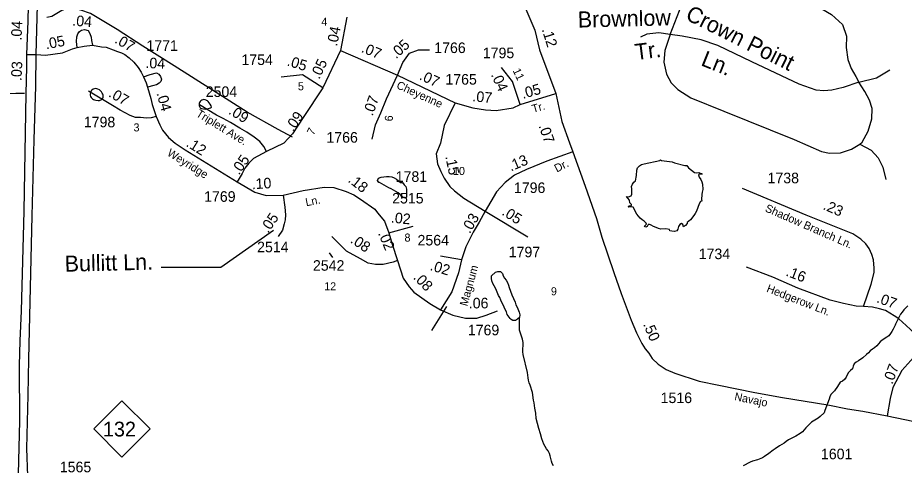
# Model space of a CAD drawing. Extents: x 2290055 to 2389491, y 66597 to 237875.
# Drawn here: x 2335214 to 2340457, y 150018 to 152666 of the extents above; entities that cross this region are included whole.
import ezdxf

# ---------------------------------------------------------------- set-up
doc = ezdxf.new("R2010")
doc.units = 0
for name, color, linetype in [('Exist Hydrographic Creek Single Shore', 7, 'Continuous'), ('Exist Hydrographic Pond Under 1500 Sq Ft', 7, 'Continuous'), ('Exist Road Non-System Type 51', 7, 'Continuous'), ('Exist Road Non-System Type 51 Label', 7, 'Continuous'), ('Exist Road Primary NC Service Mileage Hundredths English Label', 7, 'Continuous'), ('Exist Road Primary NC Shield CELL', 7, 'Continuous'), ('Exist Road Primary NC Shield Number Label', 7, 'Continuous'), ('Exist Road Primary NC UnDivided 4 Lane Attributed', 7, 'Continuous'), ('Exist Road Secondary Mileage Hundredths English Label', 7, 'Continuous'), ('Exist Road Secondary Type 51 Attributed', 7, 'Continuous'), ('Exist Road Secondary Type 51 Label', 7, 'Continuous'), ('Exist Road Secondary Type 51 Number Label', 7, 'Continuous')]:
    doc.layers.add(name, color=color, linetype=linetype)

msp = doc.modelspace()

# ---------------------------------------------------------------- linework, layer by layer
at = {"layer": 'Exist Hydrographic Creek Single Shore'}
msp.add_line((2340406, 150850.7), (2340433, 150905.6), dxfattribs=at)
for points in [[(2340478, 150961.2), (2340454, 150937), (2340445.2, 150923.6), (2340435.7, 150911), (2340433, 150905.6)], [(2338382.7, 150013.6), (2338375.7, 150027.4), (2338371, 150042.6), (2338364, 150073.5), (2338359, 150088.1), (2338351, 150102.6), (2338342.2, 150115), (2338325.7, 150143.4), (2338319.2, 150157.8), (2338314, 150173.3), (2338305.5, 150204.3), (2338296.2, 150234.3), (2338280.7, 150294.3), (2338279, 150326.2), (2338272.2, 150356.5), (2338270, 150371.4), (2338269, 150386.5), (2338265.5, 150402), (2338258.2, 150447.6), (2338245, 150492), (2338239, 150505.8), (2338235.2, 150520.4), (2338232.2, 150535.1), (2338231, 150550.2), (2338228.5, 150566.2), (2338203.5, 150673.6), (2338201.5, 150689), (2338202.8, 150744), (2338199.4, 150764.2), (2338181.5, 150817.9), (2338181, 150892.7)], [(2340406, 150850.7), (2340392.2, 150822.9), (2340383.2, 150809.8), (2340375.5, 150796.6), (2340366, 150784.5), (2340353.5, 150775.5), (2340327, 150758.2), (2340314.5, 150747.9), (2340304, 150736.7), (2340294, 150724.3), (2340282, 150713.5), (2340268.7, 150705.5), (2340256.2, 150694.9), (2340246.5, 150682.8), (2340234.2, 150673.6), (2340211.2, 150653.3), (2340186.5, 150635.5), (2340172.7, 150627.6), (2340161.2, 150617.3), (2340154.2, 150603.5), (2340150.2, 150588.2), (2340138.5, 150577.9), (2340127.5, 150566.4), (2340120.2, 150553.2), (2340114, 150538.9), (2340104.5, 150525.8), (2340092.7, 150515.3), (2340079, 150509.3), (2340062.7, 150483.7), (2340044.5, 150458.7), (2340034, 150447.9), (2340023.7, 150435.8), (2340016.2, 150422.6), (2340012.7, 150409.4)], [(2340012.7, 150409.4), (2339987, 150342.7), (2339982.5, 150327.9), (2339960.5, 150305.6), (2339947.5, 150296.3), (2339908.2, 150272.6), (2339876, 150239), (2339855.2, 150215.8), (2339842.2, 150206.3), (2339816.2, 150190.2), (2339772.7, 150167.9), (2339758.7, 150158.8), (2339747, 150148.4), (2339720, 150132.3), (2339694, 150115.4), (2339681.5, 150106.4), (2339657.2, 150087.1), (2339631.5, 150068.8), (2339618.2, 150060.9), (2339589.5, 150049.9), (2339560, 150041.4), (2339545.5, 150035.4), (2339504.2, 150013.4)]]:
    msp.add_lwpolyline(points, dxfattribs=at)
at = {"layer": 'Exist Hydrographic Pond Under 1500 Sq Ft'}
for points in [[(2339098.7, 151400.9), (2339083.5, 151402.7), (2339070, 151405.4), (2339068.5, 151413.6), (2339048, 151417.2), (2339017.7, 151415), (2339003, 151418.6), (2338989, 151425.3), (2338974, 151430.3), (2338961, 151438.7), (2338946.5, 151444.3), (2338940.2, 151438.3), (2338937.2, 151430.1), (2338929.7, 151426.1), (2338920.7, 151430), (2338922.2, 151434.7), (2338933.5, 151445.2), (2338930.2, 151450.8), (2338919.2, 151461.4), (2338906.5, 151470.6), (2338895, 151480.4), (2338884.7, 151491.5), (2338875.7, 151504), (2338853, 151545.5), (2338843, 151547.4), (2338828, 151544.8), (2338824.7, 151549.4), (2338830.5, 151552.8), (2338844, 151555.6), (2338844.2, 151561.4), (2338834.2, 151571.6), (2338832.2, 151587.2), (2338821.7, 151597.9), (2338815.5, 151607.6), (2338826.7, 151606.9), (2338841.5, 151612), (2338846, 151622.8), (2338846, 151653.2), (2338845, 151667.3), (2338850.5, 151681.4), (2338858, 151693.7), (2338867, 151701.8), (2338873, 151732.2), (2338875, 151763.1), (2338880, 151777.3), (2338890.7, 151788.7), (2338904, 151796.7), (2338919.2, 151801.6), (2339011, 151822), (2339015.2, 151825.9), (2339021.7, 151821.3), (2339068.7, 151815.5), (2339083.7, 151812.4), (2339098.5, 151807.8), (2339159.2, 151792.2), (2339171.2, 151790.6), (2339180.7, 151778.3), (2339217, 151750.6), (2339229.5, 151748.3), (2339242.2, 151750.6), (2339249.2, 151745.6), (2339260.5, 151743.6), (2339262, 151740.8), (2339247, 151740.2), (2339240, 151736.4), (2339244, 151721.9), (2339253.2, 151708.7), (2339261, 151695.5), (2339264.2, 151680.3), (2339265.7, 151649.7), (2339262.5, 151634.3), (2339260.5, 151619), (2339258.7, 151589.4), (2339259.7, 151580.1), (2339251.5, 151578.1), (2339244.2, 151564.6), (2339227.5, 151522), (2339220.7, 151508.3), (2339212.5, 151495), (2339193.7, 151470.5), (2339172.7, 151454.5), (2339173.2, 151447.6), (2339163.2, 151435.9), (2339152, 151428), (2339147, 151443), (2339140.2, 151449.2), (2339130, 151443.1), (2339121.2, 151430.7), (2339118.5, 151415.6), (2339113, 151405.7), (2339098.7, 151400.9)], [(2337508.5, 151597.5), (2337499.5, 151599.3), (2337486.7, 151608.5), (2337476, 151620), (2337463.5, 151629.7), (2337450.7, 151638.2), (2337436.2, 151645), (2337423, 151653.4), (2337408.7, 151659.6), (2337381.2, 151675.7), (2337366.7, 151682.6), (2337353.2, 151690.6), (2337349.7, 151690.6), (2337342.5, 151702.3), (2337348.5, 151716), (2337363.5, 151722.2), (2337395.5, 151726.6), (2337411, 151726.4), (2337426.7, 151724.4), (2337441.2, 151718.5), (2337453.7, 151710), (2337478, 151691.5), (2337489, 151690.3), (2337499.2, 151678.1), (2337510.5, 151667.7), (2337513, 151652.4), (2337513.5, 151637.1), (2337512.7, 151606.7), (2337508.5, 151597.5)], [(2338157.3, 150874.1), (2338142, 150875), (2338132.3, 150881.1), (2338127.5, 150885.6), (2338108.5, 150910.5), (2338104.5, 150924.9), (2338097.3, 150939), (2338084.3, 150967.6), (2338076.8, 150981.3), (2338070.5, 150995.2), (2338065.5, 151009.6), (2338058.3, 151023.2), (2338045, 151051.4), (2338039.3, 151066.4), (2338024, 151093.5), (2338018.3, 151108.1), (2338015.5, 151123.5), (2338016, 151139.1), (2338039.8, 151159.8), (2338054, 151163.7), (2338069, 151163.6), (2338080.3, 151152.7), (2338086, 151138.6), (2338093, 151124.7), (2338102.5, 151112.7), (2338110, 151099.1), (2338116.3, 151084.2), (2338120.5, 151069.5), (2338136.8, 151025.4), (2338155.5, 150982.7), (2338160.8, 150967), (2338168, 150952.5), (2338179.5, 150923.3), (2338184, 150908.2), (2338181, 150892.7), (2338170.8, 150881.6), (2338157.3, 150874.1)]]:
    msp.add_lwpolyline(points, dxfattribs=at)
at = {"layer": 'Exist Road Non-System Type 51'}
for points in [[(2339073.5, 152567), (2339155.8, 152781.6), (2339201.9, 152928.8)], [(2339516.1, 152901.3), (2339713.1, 152829), (2339842.8, 152774.1), (2339970, 152719.2), (2340027.3, 152684.2), (2340090.9, 152626.9), (2340115.9, 152557), (2340113.4, 152489.6), (2340123.3, 152419.8), (2340143.3, 152364.9), (2340170.7, 152317.5), (2340188.2, 152285)], [(2336840.2, 151959.4), (2336754.6, 152004.6), (2336570.3, 152107.3), (2336367, 152237.4), (2336139.4, 152382.3), (2335954.6, 152497.1), (2335802.7, 152597.1), (2335645, 152691), (2335588.1, 152710.7), (2335523.7, 152722.3), (2335496, 152717.3), (2335474.3, 152708.2), (2335415.6, 152674), (2335386.2, 152667.5)], [(2339073.5, 152567), (2339006.2, 152577), (2338933.8, 152569.5), (2338896.4, 152552)], [(2339073.5, 152567), (2339040.3, 152471.3), (2339034.9, 152403.5), (2339051.2, 152333), (2339078.2, 152281.5), (2339118.9, 152240.9), (2339194.7, 152192.1), (2339389.8, 152113.4), (2339807, 151945.4), (2339966.9, 151874.9), (2340015.6, 151864.1), (2340080.7, 151866.8), (2340145.7, 151888.5), (2340194.5, 151918.3), (2340208, 151929.1)], [(2340188.2, 152285), (2340095.9, 152252.6), (2340028.6, 152237.6), (2339981.2, 152232.6), (2339936.3, 152237.6), (2339836.6, 152272.6), (2339554.8, 152404.8), (2339355.3, 152502.1), (2339255.5, 152534.5), (2339143.3, 152557), (2339073.5, 152567)], [(2340188.2, 152285), (2340292.9, 152310), (2340372.7, 152357.4)], [(2340208, 151929.1), (2340243.2, 151994.2), (2340264.9, 152067.4), (2340267.6, 152129.7), (2340251.4, 152178.5), (2340224.3, 152230), (2340188.2, 152285)], [(2335712.2, 152183.6), (2335717.2, 152189.9), (2335719.8, 152196), (2335719.5, 152202.9), (2335719.3, 152206.9), (2335717.7, 152213), (2335714.2, 152220.4), (2335709.5, 152227.9), (2335703.3, 152234.4), (2335697.9, 152238.8), (2335688.4, 152243.4), (2335682.7, 152245.3), (2335676.4, 152246.3), (2335668.5, 152245.3), (2335661.5, 152243.4), (2335653.4, 152237), (2335649.4, 152232.8), (2335646.6, 152228.4), (2335644.3, 152221.3), (2335643.6, 152213.5), (2335643.5, 152207.4), (2335645.4, 152199.9), (2335649.1, 152194.3), (2335656.1, 152186.4), (2335662, 152181.8), (2335668.3, 152179.2), (2335676.7, 152177.3), (2335689.2, 152176.1), (2335697.7, 152176.9), (2335705.1, 152179.6), (2335712.2, 152183.6)], [(2336360.1, 152136.6), (2336357.7, 152145.2), (2336352.6, 152154.6), (2336340.7, 152169.5), (2336336.4, 152173.8), (2336331.7, 152177), (2336327.9, 152178.9), (2336323.2, 152180.4), (2336315.3, 152181.4), (2336309.2, 152180.3), (2336303.4, 152178.5), (2336298, 152175.2), (2336292.9, 152171), (2336289.3, 152165), (2336286.6, 152158.9), (2336286.8, 152152.9), (2336287.9, 152147), (2336289.6, 152141), (2336292.9, 152133.6), (2336295.9, 152131.6), (2336301.9, 152129.3), (2336312.3, 152126.2), (2336322.7, 152125.2), (2336333.2, 152126.2), (2336341.3, 152128.1), (2336348.1, 152130.7), (2336353.5, 152132.8), (2336360.1, 152136.6)], [(2340194.5, 151918.3), (2340262.2, 151883), (2340302.8, 151837), (2340329.9, 151782.7), (2340348.9, 151709.6)], [(2337056.5, 151274), (2337075.8, 151247.6)], [(2337750.1, 150957.8), (2337662.2, 150814.4)]]:
    msp.add_lwpolyline(points, dxfattribs=at)
at = {"layer": 'Exist Road Non-System Type 51 Label'}
msp.add_lwpolyline([(2336062.1, 151189.3), (2336415.9, 151189.3), (2336727.8, 151408.3)], dxfattribs=at)
at = {"layer": 'Exist Road Primary NC Shield CELL'}
msp.add_lwpolyline([(2335663.7, 150232.9), (2335830.2, 150399.4), (2335996.7, 150232.9), (2335830.2, 150066.4)], close=True, dxfattribs=at)
at = {"layer": 'Exist Road Primary NC UnDivided 4 Lane Attributed'}
for points in [[(2335275.2, 152738.4), (2335274.7, 152645.3), (2335267, 152448.9)], [(2335323.8, 152448.2), (2335331.4, 152739.5)], [(2335267, 152448.9), (2335265.6, 152372.6), (2335262.7, 152217.6)], [(2335273.7, 149955.9), (2335269, 150116.7), (2335276.7, 150433), (2335281.1, 150646.1), (2335300.7, 151494.6), (2335312, 151942.5), (2335322.2, 152261.3), (2335323.8, 152448.2)], [(2335262.7, 152217.6), (2335250.3, 151521), (2335233.8, 150931.6), (2335227.2, 150754.9), (2335222.9, 150608.1), (2335224.3, 150278), (2335217.8, 149967.7)]]:
    msp.add_lwpolyline(points, dxfattribs=at)
at = {"layer": 'Exist Road Secondary Type 51 Attributed'}
msp.add_line((2337839.4, 151232.5), (2337714.8, 151256), dxfattribs=at)
for points in [[(2338201.3, 152758.5), (2338271.8, 152591.9), (2338301, 152476.6), (2338396, 152217.8)], [(2337160.4, 152669), (2337123.2, 152472.4)], [(2335565, 152490.1), (2335562.6, 152524.6), (2335563.4, 152552.8), (2335569.7, 152570.1), (2335580.7, 152585), (2335592.4, 152592), (2335609.7, 152595.9)], [(2335609.7, 152595.9), (2335630.2, 152589.6), (2335641, 152573.2), (2335649.6, 152550.5), (2335651.2, 152531.6), (2335655.9, 152504.2)], [(2335323.8, 152448.2), (2335377.9, 152443.7), (2335479, 152458.3), (2335537.5, 152481.5), (2335565, 152490.1)], [(2335565, 152490.1), (2335608.1, 152497.2), (2335655.9, 152504.2)], [(2335655.9, 152504.2), (2335709.2, 152494.8), (2335737.5, 152490.9), (2335778.2, 152476), (2335804.1, 152466.6), (2335828.4, 152457.9), (2335847.2, 152447.8), (2335873.5, 152427.8), (2335900.9, 152403.5), (2335927.6, 152372.1), (2335944.8, 152343.9), (2335958.9, 152317.2)], [(2337123.2, 152472.4), (2337019.7, 152251.8)], [(2337123.2, 152472.4), (2337460.2, 152325.5)], [(2337460.2, 152325.5), (2337492.8, 152400.4), (2337531.9, 152455.8), (2337584, 152475.4), (2337649.1, 152475.4)], [(2335267, 152448.9), (2335323.8, 152448.2)], [(2338186.6, 152152.7), (2338141, 152289.6), (2338075.8, 152371.1)], [(2335958.9, 152317.2), (2335997.8, 152330.2), (2336034.6, 152340.3), (2336049.5, 152331.7), (2336059.7, 152319.2)], [(2335958.9, 152317.2), (2335973.8, 152280.4), (2335980.9, 152254.5)], [(2336059.7, 152319.2), (2336064.4, 152301.9), (2336060.2, 152287.7), (2336051.5, 152278.8), (2336034.9, 152268.2), (2336020, 152265.2), (2335980.9, 152254.5)], [(2337019.7, 152251.8), (2336898.2, 152327.8), (2336773, 152315)], [(2337310.4, 151947.4), (2337329.9, 152032.1), (2337362.5, 152103.8), (2337395.1, 152185.3), (2337460.2, 152325.5)], [(2337460.2, 152325.5), (2337802.2, 152162.5)], [(2335980.9, 152254.5), (2336001.7, 152187.5), (2336010.3, 152153), (2336032.3, 152082.1)], [(2337019.7, 152251.8), (2336902.9, 152076.5), (2336838.6, 151979.3), (2336787.3, 151923.9), (2336685.8, 151874.5)], [(2335255.4, 152217.6), (2335203.9, 152217.6), (2334954.7, 152214.1)], [(2336032.3, 152082.1), (2336003.2, 152073.8), (2335976.2, 152071.8), (2335940.4, 152074.8), (2335910.7, 152076.1), (2335878.6, 152087.1), (2335820.6, 152119.3), (2335775.1, 152147.5), (2335632.4, 152232.2)], [(2338186.6, 152152.7), (2338396, 152217.8)], [(2338396, 152217.8), (2338431.4, 152051), (2338476.8, 151924.8), (2338498, 151872.7)], [(2336685.8, 151874.5), (2336670.4, 151904.4), (2336646.1, 151932.7), (2336613.2, 151958.5), (2336568.5, 151988.3), (2336528.1, 152012.2), (2336472.5, 152045.9), (2336429.4, 152070.3), (2336390.2, 152089.9), (2336289.2, 152150.9)], [(2337802.2, 152162.5), (2337737.1, 152028.9), (2337714.3, 151924.6), (2337688.9, 151859.7), (2337697.5, 151801.7), (2337717.1, 151755.5), (2337735.9, 151717.1), (2337768.9, 151667.7), (2337797.9, 151641), (2337851.6, 151598.3), (2337979.5, 151521.3)], [(2337802.2, 152162.5), (2337906.4, 152133.2), (2337981.4, 152120.1), (2338043.2, 152116.9), (2338144.2, 152133.2), (2338186.6, 152152.7)], [(2336032.3, 152082.1), (2336054.6, 152031.8), (2336071.1, 152001.3), (2336106.3, 151956.6), (2336146.3, 151924.4), (2336205.1, 151883.7), (2336512.7, 151695.9)], [(2336685.8, 151874.5), (2336609.3, 151833.1), (2336581.1, 151805.6), (2336558.3, 151776.6), (2336542.6, 151744.5), (2336512.7, 151695.9)], [(2338498, 151872.7), (2338342.9, 151817), (2338222.4, 151768.1), (2338151.5, 151734.3), (2338096.6, 151691.2), (2338046, 151635.9), (2337979.5, 151521.3)], [(2338498, 151872.7), (2338569.3, 151670), (2338637.1, 151478.1), (2338667.7, 151367.8), (2338739.5, 151158), (2338782.6, 151035), (2338841.8, 150877), (2338873.9, 150801.7), (2338904.5, 150739), (2338925.7, 150706.1), (2338947.5, 150680.7), (2338967.2, 150648.8), (2339001.7, 150615.1), (2339048.8, 150584.5), (2339100.5, 150563.4), (2339244, 150514.8), (2339360.8, 150492), (2339574.1, 150447.3), (2339737.1, 150419.1), (2340005.3, 150375.2), (2340120.5, 150351.7), (2340211.5, 150338.4), (2340357, 150309.3)], [(2336512.7, 151695.9), (2336617.1, 151633.2), (2336684.6, 151614.3), (2336784.2, 151615.3)], [(2336784.2, 151615.3), (2336903.2, 151643.6), (2337027, 151663.1), (2337084.4, 151661.4), (2337155.8, 151637.9), (2337202.4, 151617.9), (2337241.6, 151592), (2337325.5, 151532.4), (2337342, 151512), (2337383.5, 151461.9), (2337409, 151392.6)], [(2340217, 150957.3), (2340261.3, 151088.5), (2340279.7, 151157.9), (2340279.7, 151184.6), (2340274.7, 151233.1), (2340264.6, 151265.7), (2340249.6, 151300.8), (2340230.4, 151327.6), (2340200.3, 151356), (2340152.6, 151387.7), (2339876.8, 151498.1), (2339501.1, 151655.6)], [(2336784.2, 151615.3), (2336794.3, 151544.6), (2336798.2, 151499.1), (2336796.7, 151469.3), (2336789.6, 151445.8), (2336781, 151409.7), (2336755.1, 151372.1)], [(2337979.5, 151521.3), (2337942.5, 151457.1), (2337906.8, 151398), (2337863.7, 151309.4), (2337839.4, 151232.5)], [(2337979.5, 151521.3), (2338231.8, 151369.3)], [(2337409, 151392.6), (2337552.1, 151431.9)], [(2337459.6, 151229), (2337434.2, 151218.6), (2337374.9, 151205.5), (2337330.2, 151205.5), (2337287.1, 151214.1), (2337240.8, 151238.4), (2337159.3, 151285.4), (2337071.5, 151370.9)], [(2337409, 151392.6), (2337428.2, 151326.2), (2337459.6, 151229)], [(2337459.6, 151229), (2337493.3, 151123.9), (2337528.9, 151073.4), (2337557.2, 151042.8), (2337650.9, 150975.8), (2337714.9, 150938)], [(2337839.4, 151232.5), (2337821, 151156.9), (2337781.8, 151044.8), (2337714.9, 150938)], [(2340217, 150957.3), (2340173.5, 150959.8), (2340098.3, 150975.7), (2340019.7, 150994.1), (2339827.1, 151066.4), (2339680, 151129.9), (2339523.7, 151190.1)], [(2337714.9, 150938), (2337788.1, 150906), (2337861.8, 150887.2), (2337929.2, 150888.7), (2337983.8, 150905), (2338051.5, 150931.1)], [(2340573.9, 150725.8), (2340519.1, 150798.1), (2340469, 150844.1), (2340424.7, 150883.3), (2340397.1, 150901.7), (2340347, 150933.5), (2340310.2, 150942.7), (2340269.6, 150952.3), (2340217, 150957.3)], [(2340573.9, 150725.8), (2340496.6, 150637.6), (2340442.1, 150578.3), (2340388.7, 150477.1), (2340373, 150412), (2340357, 150309.3)], [(2340357, 150309.3), (2340565.1, 150267), (2340776, 150233.3), (2340862.2, 150215.3), (2340968.1, 150191.7), (2341095.1, 150155.7), (2341164.9, 150136.2)]]:
    msp.add_lwpolyline(points, dxfattribs=at)

# ---------------------------------------------------------------- texts
at = {"layer": 'Exist Road Non-System Type 51 Label'}
for s, rotation, p in [('Crown Point', 333.4351, (2339157.1, 152658.9)), ('Brownlow', 1.3784, (2338527.5, 152607.6)), ('Tr.', 7.1252, (2338869.8, 152415.4)), ('Ln.', 338.1986, (2339249.3, 152385.7)), ('Bullitt Ln.', 1.3784, (2335493.2, 151162.8))]:
    msp.add_text(s, height=95, rotation=rotation, dxfattribs=at).set_placement(p)
at = {"layer": 'Exist Road Primary NC Service Mileage Hundredths English Label'}
for s, p in [('.04', (2335236.3, 152529.7)), ('.03', (2335236.3, 152290.7))]:
    msp.add_text(s, height=62.5, rotation=87.2168, dxfattribs=at).set_placement(p)
at = {"layer": 'Exist Road Primary NC Shield Number Label'}
msp.add_text('132', height=87.5, dxfattribs=at).set_placement((2335718.3, 150188))
at = {"layer": 'Exist Road Secondary Mileage Hundredths English Label'}
for s, rotation, p in [('.04', 355.5162, (2335535.6, 152619.5)), ('.04', 79.2776, (2337102.9, 152494.1)), ('.12', 287.2934, (2338313.2, 152596.5)), ('.05', 10.8941, (2335383.1, 152478.9)), ('.07', 329.3284, (2335782.9, 152520.9)), ('.05', 42.2957, (2337452.1, 152419.9)), ('.07', 337.2901, (2337242.1, 152464.8)), ('.04', 357.5242, (2335968.5, 152368.6)), ('.05', 342.6941, (2336802.8, 152384.2)), ('.05', 64.8685, (2336998.1, 152298.2)), ('.07', 335.6064, (2337584.8, 152302)), ('.04', 294.4906, (2338011.7, 152328.7)), ('.05', 15.7631, (2338201.8, 152185.7)), ('.07', 329.9119, (2335747.3, 152202.1)), ('.04', 285.5122, (2336034.4, 152218.9)), ('.07', 70.0315, (2337312.5, 152081.2)), ('.07', 354.5553, (2337901.3, 152171.8)), ('.09', 328.4761, (2336456.4, 152100.1)), ('.09', 55.907, (2336843.3, 151987.7)), ('.07', 289.4296, (2338293.7, 152026.2)), ('.12', 328.0185, (2336205.6, 151908.8)), ('.05', 55.3261, (2336523, 151731.3)), ('.15', 281.4853, (2337742.8, 151844.7)), ('.13', 22.8503, (2338130.8, 151756.1)), ('.10', 3.3722, (2336600, 151650.8)), ('.18', 321.8168, (2337163.3, 151698)), ('.23', 336.354, (2339972.1, 151534.3)), ('.05', 327.6321, (2338072.7, 151502.5)), ('.05', 55.3261, (2336694.9, 151387.5)), ('.02', 354.5935, (2337419.2, 151453.8)), ('.03', 59.7629, (2337887.6, 151385.1)), ('.08', 326.4738, (2337176.7, 151338.2)), ('.02', 292.821, (2337344, 151390.4)), ('.02', 342.9026, (2337648.3, 151174)), ('.16', 338.6141, (2339752.4, 151141)), ('.08', 313.9751, (2337549.6, 151125.8)), ('.07', 339.549, (2340289.3, 150983.3)), ('.50', 293.275, (2338911.5, 150851.8)), ('.07', 69.4895, (2340386.5, 150493.1))]:
    msp.add_text(s, height=62.5, rotation=rotation, dxfattribs=at).set_placement(p)
msp.add_text('.06', height=62.5, dxfattribs=at).set_placement((2337882, 150946.1))
at = {"layer": 'Exist Road Secondary Type 51 Label'}
for s, p in [('4', (2337009.7, 152618.3)), ('5', (2336871.6, 152236.6)), ('3', (2335899.2, 151993.2)), ('10', (2337788.5, 151735.4)), ('8', (2337501.7, 151341.4)), ('12', (2337026.8, 151052.8)), ('9', (2338367.5, 151023.5))]:
    msp.add_text(s, height=47.5, dxfattribs=at).set_placement(p)
for s, rotation, p in [('11', 295.5082, (2338140.3, 152353.7)), ('Cheyenne', 335.6064, (2337450.1, 152250.4)), ('Tr.', 15.7631, (2338262.6, 152102.7)), ('Triplett Ave.', 328.4761, (2336265.1, 152086.4)), ('6', 85.9144, (2337431.5, 152051.6)), ('7', 62.2415, (2336963.5, 151967.1)), ('Weyridge', 328.0185, (2336094.2, 151854)), ('Dr.', 27.5571, (2338402.7, 151749.7)), ('Ln.', 11.4461, (2336920.7, 151550)), ('Shadow Branch Ln.', 336.354, (2339629.8, 151521.7)), ('Magnum', 74.6133, (2337872.9, 150955.9)), ('Hedgerow Ln.', 338.6141, (2339638.8, 151045.6)), ('Navajo', 348.5304, (2339449.9, 150403))]:
    msp.add_text(s, height=47.5, rotation=rotation, dxfattribs=at).set_placement(p)
at = {"layer": 'Exist Road Secondary Type 51 Number Label'}
for s, p in [('1771', (2335975.5, 152469.7)), ('1766', (2337677.7, 152457.1)), ('1795', (2337964.7, 152426.4)), ('1754', (2336537.4, 152386.4)), ('1765', (2337743.5, 152270.3)), ('2504', (2336326.2, 152197.1)), ('1798', (2335605.3, 152017.7)), ('1766', (2337039.9, 151926.6)), ('1781', (2337449.6, 151694.8)), ('1738', (2339648.7, 151686.6)), ('1796', (2338148.9, 151628.9)), ('1769', (2336316.7, 151576.8)), ('2515', (2337428.7, 151566.8)), ('2564', (2337578.7, 151318.3)), ('2514', (2336630, 151278)), ('1797', (2338118.1, 151248.6)), ('1734', (2339241.6, 151237.3)), ('2542', (2336960.3, 151168.8)), ('1769', (2337876.2, 150786.8)), ('1516', (2339016.5, 150385.7)), ('1601', (2339964.4, 150053.3)), ('1565', (2335463.3, 149976.3))]:
    msp.add_text(s, height=62.5, dxfattribs=at).set_placement(p)

doc.saveas('drawing.dxf')
